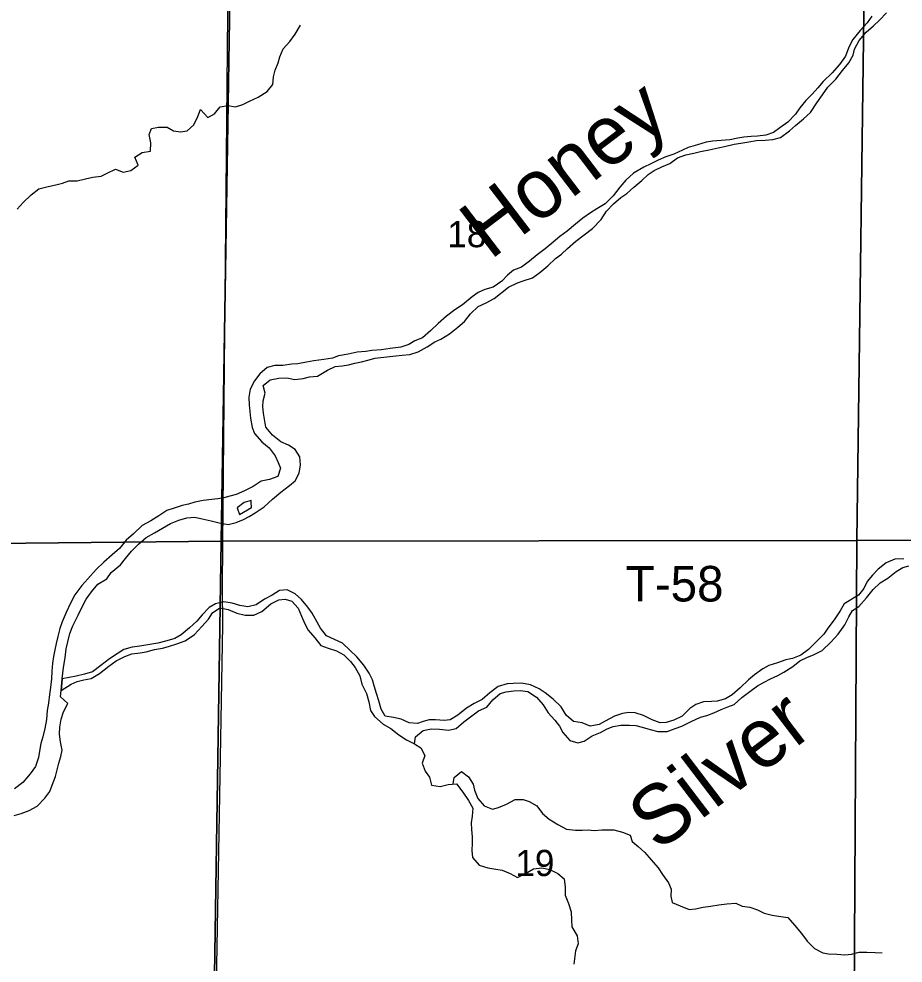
# Model space of a CAD drawing. Extents: x 1772825 to 1773716, y 1138558 to 1139032.
# Drawn here: x 1772830.837 to 1772831.543, y 1138559.295 to 1138560.049 of the extents above; entities that cross this region are included whole.
import ezdxf

# ---------------------------------------------------------------- set-up
doc = ezdxf.new("R2010")
doc.units = 0
for name, color, linetype in [('GM_X_Major_River', 7, 'Continuous'), ('GM_X_Major_River_Text', 7, 'Continuous'), ('GM_X_Minor_River', 7, 'Continuous'), ('GM_X_Minor_River_Text', 7, 'Continuous'), ('GM_X_Section', 7, 'Continuous'), ('GM_X_Section_Text', 7, 'Continuous'), ('GM_X_Township', 7, 'Continuous'), ('GM_X_Township_Road_Text', 7, 'Continuous')]:
    doc.layers.add(name, color=color, linetype=linetype)

msp = doc.modelspace()

# ---------------------------------------------------------------- linework, layer by layer
at = {"layer": 'GM_X_Major_River'}
msp.add_line((1772830.87069, 1138559.51243), (1772830.8716, 1138559.52168), dxfattribs=at)
for points in [[(1772831.32823, 1138559.9146), (1772831.33452, 1138559.92008), (1772831.33948, 1138559.9248), (1772831.34442, 1138559.928), (1772831.35051, 1138559.93082), (1772831.35679, 1138559.93364), (1772831.36307, 1138559.93798), (1772831.36972, 1138559.94061), (1772831.37599, 1138559.94172), (1772831.38131, 1138559.94321), (1772831.38834, 1138559.94451), (1772831.39556, 1138559.946), (1772831.4005, 1138559.94712), (1772831.40829, 1138559.94898), (1772831.4136, 1138559.94991), (1772831.41987, 1138559.95083), (1772831.42614, 1138559.95194), (1772831.43297, 1138559.9521), (1772831.43924, 1138559.95283), (1772831.44532, 1138559.95433), (1772831.45255, 1138559.95961), (1772831.45732, 1138559.96395), (1772831.4636, 1138559.96924), (1772831.46913, 1138559.97434), (1772831.47429, 1138559.98209), (1772831.47887, 1138559.98834), (1772831.48307, 1138559.99458), (1772831.48936, 1138560.00082), (1772831.4947, 1138560.00781), (1772831.49986, 1138560.01405), (1772831.5033, 1138560.02011), (1772831.50427, 1138560.02504), (1772831.50809, 1138560.03185), (1772831.51363, 1138560.03847), (1772831.51953, 1138560.04357), (1772831.52449, 1138560.0481), (1772831.53001, 1138560.05396)], [(1772831.51824, 1138560.05136), (1772831.51442, 1138560.04606), (1772831.50889, 1138560.03982), (1772831.50297, 1138560.03263), (1772831.49991, 1138560.02639), (1772831.49722, 1138560.01938), (1772831.49245, 1138560.01257), (1772831.48654, 1138560.00595), (1772831.47929, 1138559.99896), (1772831.4751, 1138559.99405), (1772831.47052, 1138559.98894)], [(1772831.47052, 1138559.98894), (1772831.46556, 1138559.98403), (1772831.4606, 1138559.97798), (1772831.45716, 1138559.97287), (1772831.45107, 1138559.96663), (1772831.44478, 1138559.96211), (1772831.43964, 1138559.95833), (1772831.43356, 1138559.95608), (1772831.42691, 1138559.95535), (1772831.42198, 1138559.95518), (1772831.41609, 1138559.95464), (1772831.41115, 1138559.9539), (1772831.4047, 1138559.9526), (1772831.39786, 1138559.95206), (1772831.39084, 1138559.95152), (1772831.3859, 1138559.95059), (1772831.37906, 1138559.94854), (1772831.37164, 1138559.94629), (1772831.36689, 1138559.94422), (1772831.36004, 1138559.94103), (1772831.35377, 1138559.93897), (1772831.3475, 1138559.93634), (1772831.34179, 1138559.93333), (1772831.33608, 1138559.9305), (1772831.3279, 1138559.9258), (1772831.32181, 1138559.92032), (1772831.31685, 1138559.91465), (1772831.31169, 1138559.90765), (1772831.30521, 1138559.90123), (1772831.29855, 1138559.89746), (1772831.29341, 1138559.89426), (1772831.28751, 1138559.88992), (1772831.28142, 1138559.88501), (1772831.27494, 1138559.87953), (1772831.26904, 1138559.8752), (1772831.2637, 1138559.87066), (1772831.25723, 1138559.86538), (1772831.25095, 1138559.86066), (1772831.24485, 1138559.85556), (1772831.23838, 1138559.85066), (1772831.2321, 1138559.84822), (1772831.22734, 1138559.84425), (1772831.22258, 1138559.83953), (1772831.21572, 1138559.83463), (1772831.20907, 1138559.83276), (1772831.20375, 1138559.8305), (1772831.19899, 1138559.82711), (1772831.19118, 1138559.82069), (1772831.18509, 1138559.81654), (1772831.17861, 1138559.81164), (1772831.17194, 1138559.80559), (1772831.16585, 1138559.80012), (1772831.15937, 1138559.79426), (1772831.15329, 1138559.79182), (1772831.14853, 1138559.789), (1772831.14207, 1138559.78675), (1772831.13352, 1138559.78565), (1772831.12649, 1138559.78473), (1772831.1189, 1138559.784), (1772831.11396, 1138559.78326), (1772831.10713, 1138559.78272), (1772831.09991, 1138559.78124), (1772831.09231, 1138559.77975), (1772831.08756, 1138559.77806), (1772831.08053, 1138559.77695), (1772831.07255, 1138559.77585), (1772831.06666, 1138559.77493), (1772831.05982, 1138559.77344), (1772831.05508, 1138559.77308), (1772831.04767, 1138559.77216), (1772831.04141, 1138559.77219), (1772831.03514, 1138559.77051), (1772831.02942, 1138559.7656), (1772831.02503, 1138559.75993), (1772831.02159, 1138559.7533), (1772831.02061, 1138559.74685), (1772831.02078, 1138559.74059), (1772831.02132, 1138559.73527), (1772831.02206, 1138559.72996), (1772831.02336, 1138559.72255), (1772831.02523, 1138559.7178), (1772831.0309, 1138559.71113), (1772831.03695, 1138559.70636), (1772831.04167, 1138559.70008), (1772831.04412, 1138559.69476), (1772831.04599, 1138559.69001), (1772831.04369, 1138559.68337), (1772831.03722, 1138559.68093), (1772831.03058, 1138559.67963), (1772831.02411, 1138559.67549), (1772831.01726, 1138559.67191), (1772831.01041, 1138559.6691), (1772831.00547, 1138559.66779), (1772831.00072, 1138559.66648), (1772830.99597, 1138559.66555), (1772830.99104, 1138559.665), (1772830.98401, 1138559.66428), (1772830.97736, 1138559.66297), (1772830.97242, 1138559.66129), (1772830.96729, 1138559.66017), (1772830.96083, 1138559.65811)], [(1772830.8716, 1138559.52168), (1772830.8726, 1138559.53078), (1772830.87377, 1138559.53856), (1772830.87456, 1138559.54577), (1772830.87592, 1138559.55145), (1772830.87765, 1138559.5579), (1772830.87996, 1138559.56415), (1772830.88436, 1138559.57267), (1772830.88799, 1138559.58024), (1772830.89067, 1138559.58555), (1772830.89488, 1138559.59141), (1772830.90003, 1138559.59746), (1772830.90707, 1138559.60161), (1772830.91069, 1138559.60671), (1772830.91812, 1138559.61294), (1772830.92213, 1138559.61786), (1772830.9269, 1138559.62391), (1772830.93243, 1138559.62939), (1772830.93852, 1138559.63468), (1772830.94518, 1138559.63844), (1772830.95165, 1138559.64221), (1772830.95812, 1138559.64579), (1772830.96477, 1138559.64861), (1772830.97105, 1138559.65048), (1772830.9775, 1138559.65102), (1772830.98338, 1138559.64967), (1772830.99039, 1138559.64812), (1772830.99703, 1138559.64638), (1772831.00405, 1138559.64521), (1772831.01051, 1138559.6467), (1772831.01621, 1138559.64915), (1772831.02097, 1138559.6514), (1772831.02572, 1138559.65442), (1772831.03277, 1138559.65932), (1772831.03963, 1138559.66536), (1772831.0461, 1138559.67084), (1772831.05296, 1138559.67612), (1772831.05772, 1138559.68009), (1772831.06078, 1138559.68615), (1772831.06195, 1138559.69278), (1772831.06122, 1138559.69905), (1772831.05764, 1138559.70495), (1772831.05234, 1138559.70838), (1772831.04627, 1138559.71107), (1772831.03946, 1138559.7166), (1772831.03418, 1138559.72288), (1772831.03325, 1138559.72763), (1772831.03233, 1138559.73409), (1772831.03178, 1138559.73921), (1772831.03218, 1138559.74396), (1772831.03372, 1138559.75002), (1772831.03204, 1138559.75629), (1772831.03756, 1138559.76063), (1772831.04459, 1138559.76212), (1772831.05086, 1138559.76228), (1772831.05731, 1138559.76093), (1772831.06395, 1138559.76185), (1772831.06908, 1138559.76315), (1772831.07535, 1138559.7635), (1772831.08334, 1138559.7684), (1772831.08961, 1138559.77122), (1772831.09512, 1138559.77196), (1772831.10025, 1138559.7727), (1772831.10538, 1138559.774), (1772831.11051, 1138559.77512), (1772831.11659, 1138559.7768), (1772831.12134, 1138559.77811), (1772831.12609, 1138559.77866), (1772831.13083, 1138559.77902), (1772831.13805, 1138559.77974), (1772831.14299, 1138559.78029), (1772831.14925, 1138559.78083), (1772831.15591, 1138559.78308), (1772831.16294, 1138559.78704), (1772831.16922, 1138559.79099), (1772831.17398, 1138559.79325), (1772831.18083, 1138559.7974), (1772831.1875, 1138559.80287), (1772831.19283, 1138559.80721), (1772831.19779, 1138559.81345), (1772831.20389, 1138559.81931), (1772831.21016, 1138559.82213), (1772831.21663, 1138559.8257), (1772831.22806, 1138559.83476), (1772831.2351, 1138559.83815), (1772831.23985, 1138559.83984), (1772831.24707, 1138559.84227), (1772831.25316, 1138559.84642), (1772831.25945, 1138559.85171), (1772831.26555, 1138559.85756), (1772831.27031, 1138559.86115), (1772831.27507, 1138559.86568), (1772831.28174, 1138559.87154), (1772831.28859, 1138559.87663), (1772831.29507, 1138559.88153), (1772831.30193, 1138559.88891), (1772831.30632, 1138559.89534), (1772831.31185, 1138559.9012), (1772831.31776, 1138559.90649), (1772831.32252, 1138559.90969), (1772831.32823, 1138559.9146)], [(1772831.02259, 1138559.66267), (1772831.02254, 1138559.6643), (1772831.01684, 1138559.66262), (1772831.01132, 1138559.65846), (1772831.01319, 1138559.65295)], [(1772830.96083, 1138559.65811), (1772830.95513, 1138559.65624), (1772830.94884, 1138559.65209), (1772830.94219, 1138559.64814), (1772830.93553, 1138559.64437), (1772830.92848, 1138559.63776), (1772830.92257, 1138559.63266), (1772830.91723, 1138559.62604), (1772830.91151, 1138559.62075), (1772830.90485, 1138559.61509), (1772830.89875, 1138559.60904), (1772830.89188, 1138559.60167), (1772830.88711, 1138559.59638), (1772830.88158, 1138559.589), (1772830.87813, 1138559.58219), (1772830.87469, 1138559.5748), (1772830.87143, 1138559.56741), (1772830.8697, 1138559.56192), (1772830.86796, 1138559.55547), (1772830.86661, 1138559.54997), (1772830.86564, 1138559.54504), (1772830.86448, 1138559.53955), (1772830.86389, 1138559.53424), (1772830.86329, 1138559.52798), (1772830.86288, 1138559.52172), (1772830.8621, 1138559.51489), (1772830.8615, 1138559.5092), (1772830.86052, 1138559.50237), (1772830.85955, 1138559.49649), (1772830.85895, 1138559.48928), (1772830.85759, 1138559.48208), (1772830.85604, 1138559.47544), (1772830.8545, 1138559.47013), (1772830.85334, 1138559.46388), (1772830.85256, 1138559.45895), (1772830.85025, 1138559.45175), (1772830.84605, 1138559.44588), (1772830.84014, 1138559.43888), (1772830.83347, 1138559.43379)], [(1772831.01319, 1138559.65295), (1772831.0227, 1138559.6586), (1772831.02259, 1138559.66267)], [(1772830.83319, 1138559.41254), (1772830.8387, 1138559.41403), (1772830.84517, 1138559.41647), (1772830.85164, 1138559.42005), (1772830.85774, 1138559.42647), (1772830.86174, 1138559.43177), (1772830.86347, 1138559.43689), (1772830.86616, 1138559.44371), (1772830.86751, 1138559.44901), (1772830.86886, 1138559.45432), (1772830.8704, 1138559.45982), (1772830.87156, 1138559.46475), (1772830.87026, 1138559.4714), (1772830.86934, 1138559.47766), (1772830.86955, 1138559.48316), (1772830.87072, 1138559.48961), (1772830.87264, 1138559.49549), (1772830.8759, 1138559.50211), (1772830.87023, 1138559.50745), (1772830.87063, 1138559.51238), (1772830.87069, 1138559.51243)]]:
    msp.add_lwpolyline(points, dxfattribs=at)
at = {"layer": 'GM_X_Minor_River'}
msp.add_line((1772830.8716, 1138559.52168), (1772830.87069, 1138559.51243), dxfattribs=at)
for points in [[(1772830.83563, 1138559.89718), (1772830.8404, 1138559.90247), (1772830.84669, 1138559.90852), (1772830.85297, 1138559.91342), (1772830.86038, 1138559.91529), (1772830.86646, 1138559.91659), (1772830.87178, 1138559.91789), (1772830.87691, 1138559.91958), (1772830.88337, 1138559.91974), (1772830.89021, 1138559.92142), (1772830.8961, 1138559.92253), (1772830.90256, 1138559.92345), (1772830.90731, 1138559.92571), (1772830.91397, 1138559.92891), (1772830.92022, 1138559.9266), (1772830.9263, 1138559.92791), (1772830.9322, 1138559.93224), (1772830.92957, 1138559.93852), (1772830.93547, 1138559.94229), (1772830.94212, 1138559.9434), (1772830.94234, 1138559.95004), (1772830.94104, 1138559.95668), (1772830.94277, 1138559.96161), (1772830.94846, 1138559.96272), (1772830.9553, 1138559.96251), (1772830.96041, 1138559.95964), (1772830.96591, 1138559.95885), (1772830.97142, 1138559.95959), (1772830.97656, 1138559.9645), (1772830.97982, 1138559.97113), (1772830.98193, 1138559.97662), (1772830.98779, 1138559.97033), (1772830.99311, 1138559.97316), (1772830.99769, 1138559.97883), (1772831.00377, 1138559.97994), (1772831.00984, 1138559.97897), (1772831.01592, 1138559.98065), (1772831.02125, 1138559.98347), (1772831.02809, 1138559.98648), (1772831.03532, 1138559.99119), (1772831.03971, 1138559.99668), (1772831.04031, 1138560.00294), (1772831.04166, 1138560.00805), (1772831.04415, 1138560.01411), (1772831.04531, 1138560.01885), (1772831.048, 1138560.0251), (1772831.05334, 1138560.03115), (1772831.05773, 1138560.03701), (1772831.06193, 1138560.04402)], [(1772831.42694, 1138559.51624), (1772831.43227, 1138559.51906), (1772831.43741, 1138559.5217), (1772831.44311, 1138559.52433), (1772831.44806, 1138559.52716), (1772831.4551, 1138559.53168), (1772831.46081, 1138559.53602), (1772831.4669, 1138559.53903), (1772831.47165, 1138559.54091), (1772831.47869, 1138559.54448), (1772831.48555, 1138559.5511), (1772831.49146, 1138559.55752), (1772831.49661, 1138559.5649), (1772831.49987, 1138559.57134), (1772831.50293, 1138559.57626), (1772831.50788, 1138559.57965), (1772831.51398, 1138559.58646), (1772831.51932, 1138559.59327), (1772831.52485, 1138559.59837), (1772831.53113, 1138559.60233), (1772831.5376, 1138559.60761), (1772831.54293, 1138559.61081), (1772831.54768, 1138559.61212)], [(1772831.54372, 1138559.61764), (1772831.53669, 1138559.61729), (1772831.52966, 1138559.61448), (1772831.52318, 1138559.60938), (1772831.5188, 1138559.60447), (1772831.5146, 1138559.59955), (1772831.51173, 1138559.59387), (1772831.50753, 1138559.58857), (1772831.49612, 1138559.58179), (1772831.49287, 1138559.57611), (1772831.48828, 1138559.56892), (1772831.48313, 1138559.5623), (1772831.47988, 1138559.55738), (1772831.4734, 1138559.55096), (1772831.46768, 1138559.5451)], [(1772831.46768, 1138559.5451), (1772831.4614, 1138559.54076), (1772831.45494, 1138559.53813), (1772831.44943, 1138559.53702), (1772831.44296, 1138559.53458), (1772831.43593, 1138559.53252), (1772831.43118, 1138559.5297), (1772831.42451, 1138559.52498), (1772831.41975, 1138559.52083), (1772831.41308, 1138559.51459), (1772831.4066, 1138559.50893), (1772831.40147, 1138559.50572), (1772831.39482, 1138559.50404), (1772831.39007, 1138559.50369), (1772831.3838, 1138559.50333), (1772831.37753, 1138559.50127), (1772831.37277, 1138559.49807), (1772831.36667, 1138559.49202), (1772831.36021, 1138559.48882), (1772831.35394, 1138559.48676), (1772831.34919, 1138559.48659), (1772831.34275, 1138559.4889), (1772831.33574, 1138559.49234), (1772831.32929, 1138559.49446), (1772831.32417, 1138559.49486), (1772831.31904, 1138559.49394), (1772831.31258, 1138559.49187), (1772831.30535, 1138559.48792), (1772831.30041, 1138559.48529), (1772831.29319, 1138559.48399), (1772831.28675, 1138559.48667), (1772831.27992, 1138559.48765), (1772831.27406, 1138559.4928), (1772831.2701, 1138559.49927), (1772831.26367, 1138559.50556), (1772831.25743, 1138559.51052), (1772831.25251, 1138559.51377), (1772831.2455, 1138559.51703), (1772831.23848, 1138559.51819), (1772831.23184, 1138559.51803), (1772831.2269, 1138559.51768), (1772831.21987, 1138559.51562), (1772831.21321, 1138559.51052), (1772831.20711, 1138559.50524), (1772831.20064, 1138559.50204), (1772831.19455, 1138559.49827), (1772831.18751, 1138559.49261), (1772831.18142, 1138559.48903), (1772831.17667, 1138559.48848), (1772831.16965, 1138559.48889), (1772831.16471, 1138559.48891), (1772831.15996, 1138559.48779), (1772831.15521, 1138559.4861), (1772831.14857, 1138559.48651), (1772831.14232, 1138559.48958), (1772831.13606, 1138559.49093), (1772831.12942, 1138559.49191), (1772831.12622, 1138559.49743), (1772831.12435, 1138559.50427), (1772831.12248, 1138559.51016), (1772831.1208, 1138559.51624), (1772831.11949, 1138559.52099), (1772831.11685, 1138559.52631), (1772831.11252, 1138559.53278), (1772831.10685, 1138559.53945), (1772831.10118, 1138559.5446), (1772831.09551, 1138559.55013), (1772831.08263, 1138559.55625), (1772831.07772, 1138559.56235), (1772831.07113, 1138559.57433), (1772831.06773, 1138559.57909), (1772831.06263, 1138559.58518), (1772831.05771, 1138559.58957), (1772831.05109, 1138559.59282), (1772831.0452, 1138559.59228), (1772831.0393, 1138559.5887), (1772831.03321, 1138559.58531), (1772831.02655, 1138559.58098), (1772831.01971, 1138559.5793), (1772831.01345, 1138559.58046), (1772831.0072, 1138559.5822), (1772831.00056, 1138559.58337), (1772830.99391, 1138559.58169), (1772830.98896, 1138559.57867), (1772830.98324, 1138559.57281), (1772830.97904, 1138559.56771), (1772830.97314, 1138559.56242), (1772830.96647, 1138559.55694), (1772830.96152, 1138559.55393), (1772830.95506, 1138559.55206), (1772830.94803, 1138559.55038), (1772830.9336, 1138559.54779), (1772830.92733, 1138559.54706), (1772830.92087, 1138559.54519), (1772830.91611, 1138559.54236), (1772830.90926, 1138559.53783), (1772830.90241, 1138559.53236), (1772830.89574, 1138559.52746), (1772830.88928, 1138559.5254), (1772830.88263, 1138559.52391), (1772830.8716, 1138559.52168)], [(1772830.87069, 1138559.51243), (1772830.87881, 1138559.51747), (1772830.88356, 1138559.51954), (1772830.88869, 1138559.52104), (1772830.89477, 1138559.52215), (1772830.90124, 1138559.5261), (1772830.90886, 1138559.53176), (1772830.91476, 1138559.5361), (1772830.92161, 1138559.53968), (1772830.92712, 1138559.54174), (1772830.93377, 1138559.54266), (1772830.9387, 1138559.5434), (1772830.94536, 1138559.54508), (1772830.95162, 1138559.54638), (1772830.95637, 1138559.5475), (1772830.96303, 1138559.54975), (1772830.96987, 1138559.55219), (1772830.9771, 1138559.55709), (1772830.98301, 1138559.56351), (1772830.98835, 1138559.56956), (1772830.9916, 1138559.57448), (1772830.9975, 1138559.57863), (1772831.00414, 1138559.57709), (1772831.01096, 1138559.57421), (1772831.01759, 1138559.57266), (1772831.02462, 1138559.57263), (1772831.03089, 1138559.57564), (1772831.03813, 1138559.58168), (1772831.0446, 1138559.58488), (1772831.04972, 1138559.58543), (1772831.05484, 1138559.58389), (1772831.06013, 1138559.57836), (1772831.06276, 1138559.5719), (1772831.0652, 1138559.56563), (1772831.06803, 1138559.56068), (1772831.07332, 1138559.55459), (1772831.07804, 1138559.54849), (1772831.0841, 1138559.54619), (1772831.09055, 1138559.54426), (1772831.09642, 1138559.54082), (1772831.1019, 1138559.53568), (1772831.10548, 1138559.53092), (1772831.10925, 1138559.52407), (1772831.11093, 1138559.51761), (1772831.1147, 1138559.51), (1772831.11657, 1138559.50335), (1772831.11787, 1138559.49651), (1772831.12088, 1138559.49157), (1772831.12788, 1138559.48546), (1772831.13394, 1138559.48202), (1772831.14037, 1138559.47706), (1772831.14662, 1138559.47305), (1772831.15306, 1138559.46979), (1772831.15384, 1138559.47529), (1772831.15974, 1138559.48058), (1772831.16658, 1138559.48169), (1772831.17303, 1138559.48147), (1772831.18005, 1138559.48068), (1772831.18613, 1138559.48218), (1772831.19242, 1138559.48727), (1772831.19756, 1138559.49143), (1772831.20403, 1138559.49614), (1772831.21069, 1138559.49915), (1772831.21546, 1138559.50501), (1772831.22136, 1138559.50992), (1772831.22611, 1138559.51142), (1772831.23238, 1138559.51215), (1772831.23732, 1138559.51232), (1772831.24358, 1138559.51153), (1772831.25039, 1138559.50714), (1772831.25568, 1138559.50104), (1772831.25983, 1138559.49457), (1772831.26493, 1138559.48886), (1772831.2687, 1138559.48391), (1772831.27134, 1138559.47896), (1772831.27701, 1138559.47248), (1772831.28345, 1138559.47075), (1772831.28839, 1138559.47187), (1772831.29486, 1138559.4762), (1772831.30152, 1138559.47883), (1772831.30684, 1138559.48184), (1772831.3116, 1138559.48372), (1772831.31768, 1138559.48464), (1772831.3247, 1138559.4848), (1772831.32963, 1138559.48459), (1772831.33475, 1138559.48305), (1772831.3412, 1138559.48131), (1772831.34726, 1138559.47977), (1772831.35466, 1138559.47974), (1772831.36113, 1138559.48199), (1772831.36645, 1138559.48405), (1772831.37387, 1138559.48762), (1772831.38147, 1138559.49101), (1772831.38642, 1138559.49251), (1772831.39193, 1138559.49457), (1772831.39801, 1138559.4972), (1772831.40315, 1138559.49945), (1772831.40828, 1138559.50114), (1772831.41438, 1138559.50681), (1772831.42066, 1138559.51171), (1772831.42694, 1138559.51624)], [(1772831.15306, 1138559.46979), (1772831.15798, 1138559.46655), (1772831.16118, 1138559.46046), (1772831.15906, 1138559.4544), (1772831.1615, 1138559.44793), (1772831.1649, 1138559.44318), (1772831.16658, 1138559.43691), (1772831.17341, 1138559.43574), (1772831.17987, 1138559.43742), (1772831.18652, 1138559.43796), (1772831.19142, 1138559.4311), (1772831.19614, 1138559.42463), (1772831.19953, 1138559.41836), (1772831.19912, 1138559.4121), (1772831.19815, 1138559.40679), (1772831.19851, 1138559.40147), (1772831.19905, 1138559.39559), (1772831.19903, 1138559.39046), (1772831.19863, 1138559.38458), (1772831.19936, 1138559.37907), (1772831.20465, 1138559.37298), (1772831.21147, 1138559.37067), (1772831.21622, 1138559.36989), (1772831.22286, 1138559.36891), (1772831.2293, 1138559.36623), (1772831.23517, 1138559.36298), (1772831.24163, 1138559.36618), (1772831.2481, 1138559.36994), (1772831.25475, 1138559.37067), (1772831.26101, 1138559.36951), (1772831.26745, 1138559.36625), (1772831.27236, 1138559.36187), (1772831.27328, 1138559.35522), (1772831.27326, 1138559.34877), (1772831.27589, 1138559.34212), (1772831.27795, 1138559.33547), (1772831.2783, 1138559.32882), (1772831.27865, 1138559.32351), (1772831.2828, 1138559.31628), (1772831.28372, 1138559.31001), (1772831.28142, 1138559.30433), (1772831.28024, 1138559.29371)], [(1772831.1839, 1138559.43774), (1772831.18464, 1138559.4429), (1772831.19054, 1138559.44762), (1772831.19603, 1138559.44342), (1772831.1998, 1138559.43752), (1772831.20073, 1138559.43277), (1772831.20355, 1138559.42612), (1772831.20865, 1138559.4204), (1772831.21528, 1138559.41753), (1772831.22003, 1138559.41903), (1772831.22649, 1138559.42165), (1772831.23334, 1138559.42523), (1772831.2398, 1138559.42539), (1772831.24453, 1138559.42366), (1772831.25078, 1138559.42041), (1772831.25512, 1138559.41413), (1772831.26061, 1138559.40974), (1772831.26742, 1138559.40535), (1772831.27424, 1138559.40152), (1772831.28164, 1138559.40073), (1772831.28676, 1138559.4009), (1772831.2917, 1138559.40107), (1772831.29644, 1138559.40067), (1772831.30252, 1138559.40121), (1772831.3122, 1138559.40117), (1772831.31902, 1138559.39924), (1772831.32528, 1138559.39694), (1772831.32677, 1138559.39181), (1772831.33169, 1138559.3878), (1772831.33698, 1138559.38303), (1772831.34189, 1138559.37713), (1772831.34756, 1138559.37065), (1772831.35114, 1138559.36551), (1772831.35586, 1138559.35866), (1772831.35793, 1138559.35372), (1772831.35772, 1138559.34821), (1772831.35864, 1138559.34309), (1772831.36527, 1138559.3404), (1772831.37228, 1138559.33733), (1772831.37741, 1138559.33807), (1772831.38349, 1138559.33918), (1772831.38938, 1138559.34011), (1772831.39602, 1138559.34122), (1772831.40248, 1138559.34195), (1772831.40951, 1138559.34249), (1772831.41462, 1138559.34019), (1772831.42069, 1138559.3394), (1772831.42695, 1138559.33729), (1772831.43225, 1138559.33442), (1772831.43869, 1138559.33287), (1772831.44363, 1138559.33209), (1772831.45121, 1138559.33111), (1772831.4565, 1138559.32482), (1772831.46198, 1138559.31816), (1772831.4667, 1138559.31206), (1772831.47237, 1138559.30616), (1772831.479, 1138559.30271), (1772831.48374, 1138559.30212), (1772831.49038, 1138559.30171), (1772831.49664, 1138559.30131), (1772831.50196, 1138559.30185), (1772831.50804, 1138559.30335), (1772831.5143, 1138559.30332), (1772831.52094, 1138559.3031), (1772831.52663, 1138559.3027)]]:
    msp.add_lwpolyline(points, dxfattribs=at)
at = {"layer": 'GM_X_Section'}
for points in [[(1772830.47981, 1138560.12771), (1772831.00637, 1138560.13184), (1772830.99854, 1138559.63168), (1772830.4786, 1138559.62657)], [(1772831.0066, 1138560.13752), (1772831.51303, 1138560.13287), (1772831.50632, 1138559.63232), (1772830.99854, 1138559.63168), (1772831.00637, 1138560.13184)], [(1772831.51303, 1138560.13287), (1772832.02482, 1138560.13632), (1772832.01904, 1138559.63292), (1772831.50632, 1138559.63232)], [(1772830.4786, 1138559.62657), (1772830.99854, 1138559.63168), (1772830.99087, 1138559.12888), (1772830.47096, 1138559.12718)], [(1772830.99854, 1138559.63168), (1772831.50632, 1138559.63232), (1772831.50338, 1138559.12797), (1772830.99087, 1138559.12888)], [(1772831.50632, 1138559.63232), (1772832.01904, 1138559.63292), (1772832.00966, 1138559.12993), (1772831.50338, 1138559.12797)]]:
    msp.add_lwpolyline(points, close=True, dxfattribs=at)
at = {"layer": 'GM_X_Township'}
for points in [[(1772832.15791, 1138561.13315), (1772831.51166, 1138561.13178), (1772831.48414, 1138561.13158), (1772831.01179, 1138561.12989), (1772831.00806, 1138560.6364), (1772831.00657, 1138560.43995), (1772831.00428, 1138560.13753), (1772830.99963, 1138559.63002), (1772830.9993, 1138559.59418), (1772830.9995, 1138559.56476), (1772830.99182, 1138559.12687), (1772830.98387, 1138558.62359), (1772830.98387, 1138558.61827), (1772830.98183, 1138558.12305), (1772831.48008, 1138558.12193), (1772831.48395, 1138558.12196), (1772831.99495, 1138558.11965), (1772832.15791, 1138558.11883)], [(1772831.00428, 1138560.13753), (1772830.99963, 1138559.63002), (1772830.9993, 1138559.59418), (1772830.9995, 1138559.56476), (1772830.99182, 1138559.12687), (1772830.98387, 1138558.62359), (1772830.98387, 1138558.61827), (1772830.98183, 1138558.12305), (1772830.98052, 1138558.123), (1772830.44718, 1138558.12389), (1772829.97368, 1138558.12364), (1772829.65635, 1138558.12235), (1772829.47054, 1138558.12301), (1772829.35677, 1138558.12255), (1772828.65972, 1138558.1236)]]:
    msp.add_lwpolyline(points, dxfattribs=at)

# ---------------------------------------------------------------- texts
at = {"layer": 'GM_X_Major_River_Text'}
msp.add_text('Honey', height=0.047368, rotation=37.30059, dxfattribs=at).set_placement((1772831.21334, 1138559.85583))
at = {"layer": 'GM_X_Minor_River_Text'}
msp.add_text('Silver', height=0.047368, rotation=37.30327, dxfattribs=at).set_placement((1772831.3475, 1138559.38284))
at = {"layer": 'GM_X_Section_Text'}
for s, p in [('18', (1772831.17916, 1138559.86666)), ('19', (1772831.23354, 1138559.36416))]:
    msp.add_text(s, height=0.020928, rotation=0.00001, dxfattribs=at).set_placement(p)
at = {"layer": 'GM_X_Township_Road_Text'}
msp.add_text('T-58', height=0.028409, rotation=0.00001, dxfattribs=at).set_placement((1772831.32166, 1138559.58357))

doc.saveas('drawing.dxf')
